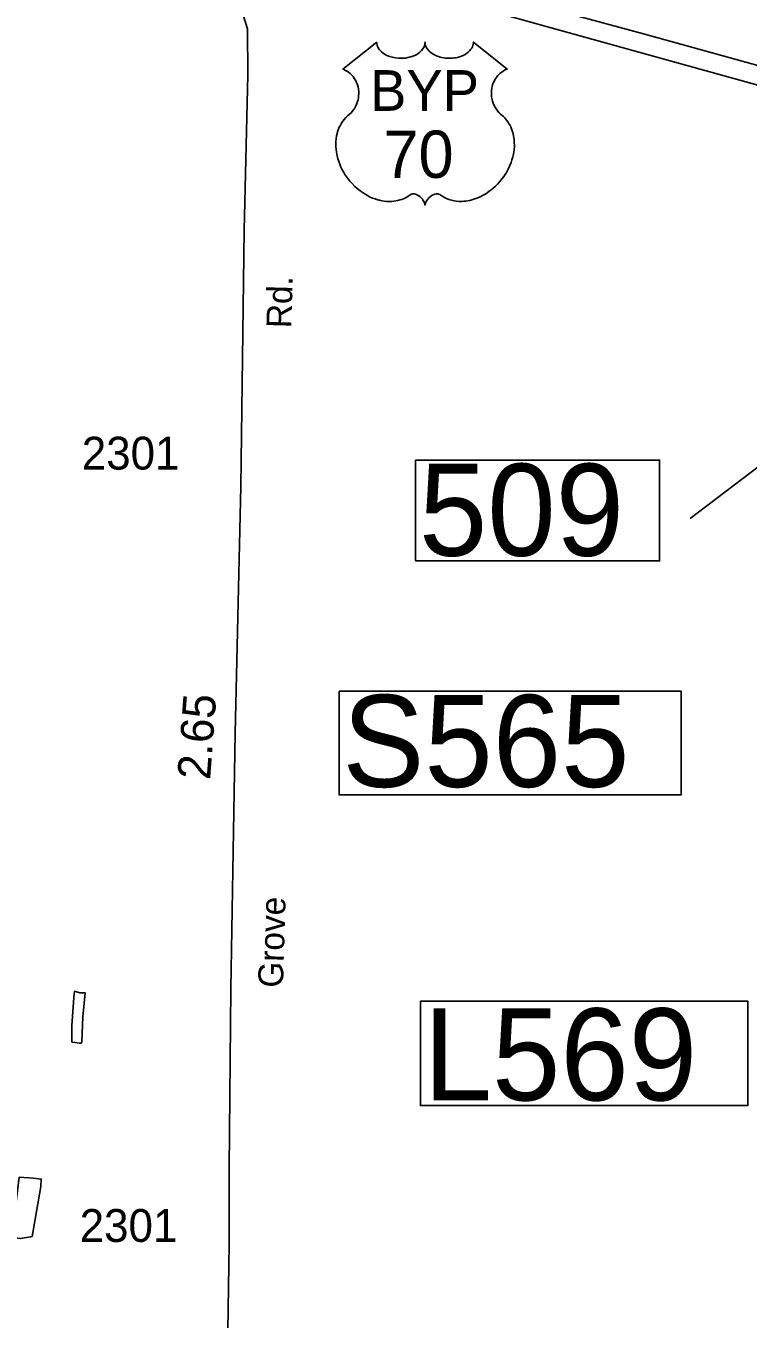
# Model space of a CAD drawing. Extents: x 2082433 to 2279600, y 546599 to 755198.
# Drawn here: x 2209338 to 2212088, y 637659 to 642580 of the extents above; entities that cross this region are included whole.
import ezdxf

# ---------------------------------------------------------------- set-up
doc = ezdxf.new("R2010")
doc.units = 0
for name, color, linetype in [('Exist Hydrographic Misc Water Feature', 7, 'Continuous'), ('Exist Road Primary US Divided Attributed', 7, 'Continuous'), ('Exist Road Primary US Shield CELL', 7, 'Continuous'), ('Exist Road Primary US Shield Number Label', 7, 'Continuous'), ('Exist Road Primary US Structure Cantilever Sign Number Label', 7, 'Continuous'), ('Exist Road Primary US Structure Ovrhead Sign Number Label', 7, 'Continuous'), ('Exist Road Primary US Structure Standard Bridge Number Label', 7, 'Continuous'), ('Exist Road Secondary Mileage Hundredths English Label', 7, 'Continuous'), ('Exist Road Secondary Type 51 Attributed', 7, 'Continuous'), ('Exist Road Secondary Type 51 Label', 7, 'Continuous'), ('Exist Road Secondary Type 51 Number Label', 7, 'Continuous')]:
    doc.layers.add(name, color=color, linetype=linetype)

msp = doc.modelspace()

# ---------------------------------------------------------------- linework, layer by layer
at = {"layer": 'Exist Hydrographic Misc Water Feature'}
for points in [[(2209513.5, 638712.6), (2209513.1, 638774.7), (2209520.5, 638882.7), (2209521.9, 638896.7), (2209524, 638906.5), (2209543.9, 638900.7), (2209558, 638901), (2209563.9, 638900.9), (2209554.9, 638809), (2209551.2, 638714.6), (2209549.4, 638708.8), (2209541.2, 638708.8), (2209525, 638710.9), (2209513.5, 638712.6)], [(2209312.8, 638199.5), (2209299.6, 638095.6), (2209276.5, 637971.4), (2209318.5, 637965.4), (2209356.4, 637971.8), (2209362.4, 637973.8), (2209395.2, 638163.9), (2209397, 638192.1), (2209366.9, 638195.7), (2209312.8, 638199.5)]]:
    msp.add_lwpolyline(points, dxfattribs=at)
at = {"layer": 'Exist Road Primary US Divided Attributed'}
for points in [[(2213261, 641861.1), (2213199.7, 641915), (2213131, 641969.7), (2213067, 642022.7), (2212923.3, 642119.5), (2212785.3, 642198.7), (2212672.9, 642252.3), (2212548.6, 642303.4), (2212441.3, 642340.9), (2212125.4, 642429.4), (2211689.4, 642549.5), (2211229.6, 642673.8), (2210765.5, 642803.2), (2210467.5, 642882.4), (2210338.9, 642924.2), (2210190.8, 642977.8), (2210083.5, 643031.4), (2209936.2, 643110.6), (2209846.8, 643161.7), (2209779.9, 643202.6), (2209571.3, 643366.9), (2209503.2, 643430), (2209416.1, 643524.3)], [(2209352.5, 643480.9), (2209393.3, 643425.7), (2209458.9, 643366.9), (2209544.1, 643292), (2209650.5, 643205.2), (2209777, 643120), (2209863, 643065.5), (2209975.4, 643002.5), (2210057.9, 642959.1), (2210224, 642893.5), (2210424.9, 642825.4), (2210765.5, 642731.7), (2211232.2, 642601.4), (2212125.4, 642354.5), (2212370.6, 642284.7), (2212567.3, 642223.4), (2212654.2, 642182.5), (2212741, 642145), (2212845.8, 642088.8), (2212923.3, 642036.9), (2212991.4, 641990.9), (2213075.3, 641929.6), (2213150.6, 641859.8), (2213259.1, 641762.7)]]:
    msp.add_lwpolyline(points, dxfattribs=at)
at = {"layer": 'Exist Road Primary US Shield CELL'}
msp.add_lwpolyline([(2210674, 642517.5), (2210674.4, 642512.2), (2210675.7, 642505.9), (2210676.7, 642502.6), (2210679.6, 642496.4), (2210684.5, 642489), (2210691.3, 642481.8), (2210698.9, 642475.5), (2210704.1, 642472.2), (2210712.9, 642467.4), (2210722.8, 642463.3), (2210733.9, 642460.1), (2210745.2, 642457.8), (2210757.6, 642456.4), (2210769.8, 642456.2), (2210783.1, 642457.2), (2210797.6, 642460), (2210804.4, 642461.7), (2210811.9, 642464.3), (2210818.9, 642467.2), (2210826.6, 642471.3), (2210832.7, 642475.3), (2210837.5, 642478.8), (2210844.4, 642485.3), (2210849.8, 642492.1), (2210852.1, 642495.9), (2210854.1, 642499.5), (2210856.8, 642507.3), (2210857.5, 642510.7), (2210858.1, 642517.8), (2210858.5, 642511.8), (2210859.1, 642508.1), (2210860.1, 642504.5), (2210861.6, 642500.6), (2210864.4, 642495.1), (2210867.4, 642490.5), (2210873.1, 642483.8), (2210876.7, 642480.4), (2210880, 642477.8), (2210888.7, 642471.8), (2210898.9, 642466.6), (2210903.9, 642464.4), (2210909.1, 642462.6), (2210915.6, 642460.6), (2210922.4, 642459), (2210929.1, 642457.9), (2210935.9, 642456.9), (2210942.9, 642456.4), (2210948.6, 642456.2), (2210955.6, 642456.3), (2210962, 642456.7), (2210968.6, 642457.4), (2210975.9, 642458.6), (2210981.8, 642459.9), (2210989.5, 642462), (2210996.5, 642464.5), (2211002.7, 642467.1), (2211010.6, 642471.3), (2211017.1, 642475.3), (2211021.8, 642479.1), (2211027.4, 642484.3), (2211032.7, 642490.5), (2211035.9, 642495), (2211038.1, 642499.6), (2211040.1, 642504.5), (2211041.4, 642509.6), (2211042, 642514.1), (2211042.1, 642517.9), (2211170.7, 642415.5), (2211167.7, 642414.3), (2211160.7, 642410.9), (2211155.1, 642407.6), (2211146.3, 642401.4), (2211142.5, 642398), (2211138.7, 642394.4), (2211135.2, 642390.6), (2211132.1, 642387), (2211128.4, 642381.9), (2211125.1, 642376.7), (2211121.8, 642371), (2211119.4, 642366.1), (2211115.4, 642355.7), (2211113.5, 642349.2), (2211112.3, 642343.7), (2211110.8, 642332.2), (2211110.4, 642326.7), (2211110.4, 642321.3), (2211110.7, 642315.6), (2211111.3, 642310.1), (2211112.3, 642304.5), (2211113.2, 642299.4), (2211114.8, 642293.3), (2211117, 642286.1), (2211119.8, 642279.2), (2211125.7, 642268.1), (2211133.3, 642256.7), (2211138.7, 642250.3), (2211144, 642244.8), (2211151.9, 642238.1), (2211156.2, 642234.3), (2211161.2, 642229.4), (2211169.2, 642220), (2211172.5, 642215.6), (2211175.8, 642210.7), (2211178.8, 642205.6), (2211181.9, 642200.1), (2211184.3, 642195.3), (2211188.8, 642184.3), (2211192.1, 642173.6), (2211193.6, 642168), (2211196, 642155.4), (2211196.9, 642149.1), (2211197.9, 642136.8), (2211198, 642121.9), (2211196.8, 642107.8), (2211194.2, 642091.3), (2211192, 642081.4), (2211188.6, 642070), (2211185.3, 642060), (2211179.4, 642045.3), (2211174.2, 642034.7), (2211167.5, 642022.2), (2211162.8, 642014.7), (2211157.4, 642006.7), (2211150.7, 641997.4), (2211142.8, 641987.5), (2211133.3, 641977.1), (2211125.6, 641969.4), (2211115.6, 641960.5), (2211109.5, 641955.4), (2211100.9, 641948.9), (2211089, 641941), (2211077.3, 641934.2), (2211067.4, 641929.2), (2211058.6, 641925.4), (2211047.2, 641921), (2211028.2, 641915.8), (2211021.3, 641914.3), (2211013.1, 641913.1), (2211005.4, 641912.4), (2210998, 641911.9), (2210987.9, 641911.9), (2210978, 641912.7), (2210968.6, 641914), (2210958.8, 641916.1), (2210948.5, 641919.1), (2210939.2, 641922.8), (2210929.8, 641927.4), (2210913.9, 641937.4), (2210909.3, 641939.9), (2210906.7, 641940.5), (2210900.5, 641940.9), (2210894.8, 641939.6), (2210888.9, 641937.3), (2210885.3, 641935.4), (2210880.5, 641932.3), (2210876.9, 641929.4), (2210872.5, 641925.2), (2210869.4, 641921.7), (2210867.1, 641919), (2210862.7, 641911.9), (2210861.1, 641908.6), (2210859.4, 641904.2), (2210857.9, 641897.9), (2210855.9, 641905.9), (2210853.5, 641911.2), (2210850.8, 641915.8), (2210848, 641919.8), (2210843.5, 641925), (2210839.4, 641928.8), (2210834.6, 641932.8), (2210829.4, 641935.9), (2210825.3, 641938), (2210821.5, 641939.5), (2210816.9, 641940.6), (2210813.1, 641940.9), (2210809.9, 641940.9), (2210805.7, 641939.9), (2210799.8, 641935.7), (2210794.3, 641931.9), (2210788.3, 641928.2), (2210781.2, 641924.4), (2210776, 641921.9), (2210769.7, 641919.5), (2210762.4, 641917.1), (2210754.5, 641915), (2210746.4, 641913.4), (2210739.3, 641912.3), (2210731.6, 641911.6), (2210724.7, 641911.4), (2210717.5, 641911.4), (2210710.7, 641912), (2210702.9, 641912.7), (2210693.2, 641914.1), (2210685.1, 641915.9), (2210676.6, 641918.2), (2210667.9, 641920.9), (2210658.5, 641924.5), (2210646.8, 641929.6), (2210638.7, 641933.8), (2210625.9, 641941.2), (2210610.8, 641951.6), (2210599.5, 641960.8), (2210591.2, 641968.3), (2210579, 641980.7), (2210571.8, 641988.9), (2210560.5, 642003.5), (2210553.3, 642014), (2210548.6, 642021.8), (2210541.8, 642034.2), (2210538, 642042.1), (2210533.2, 642053.5), (2210529.3, 642063.9), (2210526.1, 642073.8), (2210524.4, 642080.1), (2210522, 642091.1), (2210520.5, 642098.9), (2210519.1, 642109.6), (2210518.3, 642120.9), (2210518.1, 642131.4), (2210518.4, 642140), (2210519.4, 642150.1), (2210521.1, 642160.8), (2210523.1, 642170), (2210525, 642176.6), (2210527.7, 642184.7), (2210531.3, 642193.6), (2210535.6, 642202.1), (2210539.7, 642209.2), (2210544.7, 642216.8), (2210549.8, 642223.2), (2210556.3, 642230.4), (2210563.2, 642236.9), (2210569.4, 642242), (2210576.9, 642249.3), (2210580.7, 642253.7), (2210585.4, 642259.8), (2210589.1, 642265.5), (2210592.1, 642270.6), (2210596, 642278.2), (2210598.4, 642283.8), (2210601.3, 642292.4), (2210602.8, 642298.5), (2210604.3, 642306.3), (2210605.3, 642313.7), (2210605.7, 642322.9), (2210605.5, 642330.5), (2210604.5, 642339.4), (2210602.8, 642347.9), (2210600.8, 642355.4), (2210597.6, 642363.9), (2210594.7, 642370.1), (2210589.7, 642378.5), (2210584.3, 642386.4), (2210578.6, 642392.7), (2210572.9, 642398.4), (2210567.5, 642402.7), (2210562.2, 642406.4), (2210555.7, 642410.4), (2210549.4, 642413.5), (2210545.4, 642415.1)], close=True, dxfattribs=at)
at = {"layer": 'Exist Road Primary US Structure Cantilever Sign Number Label'}
msp.add_lwpolyline([(2210840.1, 638868.2), (2212086.9, 638868.2), (2212086.9, 638471.6), (2210840.1, 638471.6)], close=True, dxfattribs=at)
at = {"layer": 'Exist Road Primary US Structure Ovrhead Sign Number Label'}
msp.add_lwpolyline([(2210530.7, 640048.2), (2211833.3, 640048.2), (2211833.3, 639653.3), (2210530.7, 639653.3)], close=True, dxfattribs=at)
at = {"layer": 'Exist Road Primary US Structure Standard Bridge Number Label'}
msp.add_line((2213203.9, 641721.4), (2211867, 640705.8), dxfattribs=at)
msp.add_lwpolyline([(2210822.1, 640927.7), (2211751.1, 640927.7), (2211751.1, 640543.6), (2210822.1, 640543.6)], close=True, dxfattribs=at)
at = {"layer": 'Exist Road Secondary Type 51 Attributed'}
msp.add_lwpolyline([(2209352.5, 642942.7), (2209403.5, 642952.5), (2209545.6, 642960.9), (2209715.5, 642966.7), (2209842.5, 642944.6), (2209889.4, 642930.1), (2209941.3, 642904.6), (2209994.1, 642869.7), (2210048.2, 642822.8), (2210099.2, 642755.6), (2210152, 642664.4), (2210181.8, 642568.2), (2210183.5, 642392.8), (2210169.9, 641802.7), (2210156.7, 640826.9), (2210135, 639888.5), (2210118.4, 638916.1), (2210112, 638234.9), (2210112, 637943.7), (2210105.6, 637535), (2210079.2, 637080.3), (2210025.6, 636592.4), (2209994.5, 636382)], dxfattribs=at)

# ---------------------------------------------------------------- texts
at = {"layer": 'Exist Road Primary US Shield Number Label'}
for s, height, p in [('BYP', 155, (2210648.7, 642256.2)), ('70', 180, (2210699.2, 642001.3))]:
    msp.add_text(s, height=height, dxfattribs=at).set_placement(p)
at = {"layer": 'Exist Road Primary US Structure Cantilever Sign Number Label'}
msp.add_text('L569', height=350, dxfattribs=at).set_placement((2210852.6, 638491.3))
at = {"layer": 'Exist Road Primary US Structure Ovrhead Sign Number Label'}
msp.add_text('S565', height=350, dxfattribs=at).set_placement((2210543.2, 639683.9))
at = {"layer": 'Exist Road Primary US Structure Standard Bridge Number Label'}
msp.add_text('509', height=350, dxfattribs=at).set_placement((2210834.7, 640563.4))
at = {"layer": 'Exist Road Secondary Mileage Hundredths English Label'}
msp.add_text('2.65', height=125, rotation=85.7806, dxfattribs=at).set_placement((2210039.7, 639708.7))
at = {"layer": 'Exist Road Secondary Type 51 Label'}
for s, rotation, p in [('Rd.', 88.4781, (2210349, 641428.6)), ('Grove', 88.2642, (2210317, 638919))]:
    msp.add_text(s, height=95, rotation=rotation, dxfattribs=at).set_placement(p)
at = {"layer": 'Exist Road Secondary Type 51 Number Label'}
for p in [(2209551.3, 640891.4), (2209543.3, 637952.7)]:
    msp.add_text('2301', height=125, dxfattribs=at).set_placement(p)

doc.saveas('drawing.dxf')
